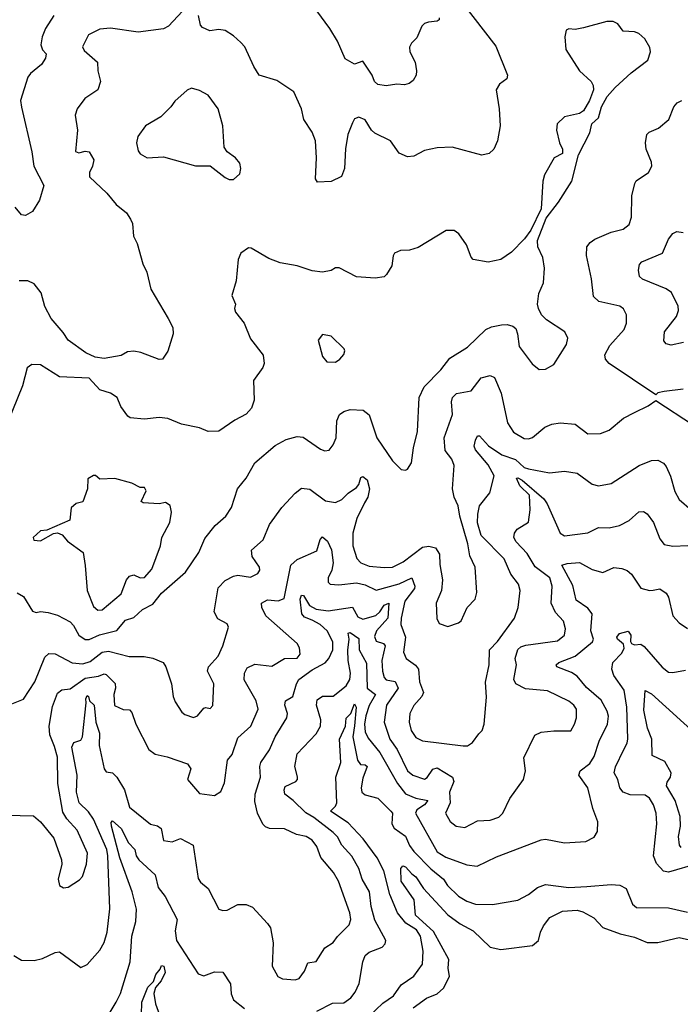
# Model space of a CAD drawing. Extents: x 1552033 to 1694788, y 811965 to 917215.
# Tile 566 of 632: x 1667987 to 1671101, y 881305 to 885946. Entities that reach past the tile are written whole.
import ezdxf

# ---------------------------------------------------------------- set-up
doc = ezdxf.new("R2010")
doc.units = 0

msp = doc.modelspace()

# ---------------------------------------------------------------- linework, layer by layer
at = {"layer": '0CON20XD'}
for points in [[(1670075, 886024.3), (1670231.7, 885821.7), (1670287.1, 885685), (1670283.1, 885666.9), (1670248.3, 885641.7), (1670233.1, 885615), (1670246.9, 885525), (1670251.2, 885445), (1670240, 885375), (1670222.5, 885335), (1670200, 885315), (1670165, 885307.5), (1670025, 885344.2), (1669955, 885341.9), (1669895, 885328.6), (1669845, 885302.5), (1669815, 885300), (1669775.9, 885315.9), (1669734.6, 885374.6), (1669660.8, 885410.9), (1669645.5, 885425), (1669615, 885473.3), (1669585, 885486.5), (1669565, 885478), (1669555, 885460), (1669534.5, 885405), (1669522.2, 885337.8), (1669518, 885245), (1669503.9, 885206.1), (1669455, 885183.3), (1669390.7, 885180.7), (1669381.2, 885195), (1669386.7, 885295), (1669382.1, 885375), (1669365.3, 885415.3), (1669327.1, 885475), (1669315.8, 885525), (1669278.8, 885605), (1669199.1, 885659.1), (1669116.2, 885685), (1669090, 885725), (1669047.8, 885817.8), (1669028.8, 885838.8), (1668995, 885869.4), (1668955, 885894.5), (1668925, 885900), (1668882.7, 885892.7), (1668849.3, 885909.3), (1668840, 885920), (1668829.2, 885965)], [(1668755, 885986.7), (1668688.8, 885915), (1668665, 885902.5), (1668545, 885886.7), (1668415, 885906.5), (1668365, 885901.4), (1668312, 885875), (1668282.5, 885817.5), (1668290.3, 885800.3), (1668354, 885745), (1668355.7, 885705), (1668368.5, 885655), (1668355.7, 885615), (1668294.2, 885575), (1668257.5, 885525), (1668249.2, 885495), (1668260, 885425), (1668250, 885325), (1668265, 885318.6), (1668295.7, 885325.7), (1668315, 885323.3), (1668336.2, 885285), (1668330.9, 885255), (1668316.7, 885225), (1668315.7, 885205), (1668398, 885128), (1668441.2, 885075), (1668490.8, 885035), (1668510, 885005), (1668518, 884985), (1668524.2, 884925), (1668541.1, 884891.1), (1668568.1, 884795), (1668586.9, 884755), (1668605.7, 884675), (1668687.1, 884537.1)], [(1669964.2, 885955), (1669964, 885945), (1669955, 885938.6), (1669913.4, 885933.4), (1669895, 885927.3), (1669882.2, 885915), (1669859.6, 885860.4), (1669834.4, 885835), (1669825, 885816.7), (1669826.2, 885795), (1669851.5, 885745), (1669856.9, 885705), (1669855.6, 885685), (1669841.3, 885658.7), (1669823.3, 885645), (1669800.6, 885639.4), (1669765, 885641.5), (1669715, 885634.2), (1669675, 885640.8), (1669660, 885655), (1669649.2, 885685), (1669605, 885750), (1669565, 885736.7), (1669520.6, 885760.6), (1669484.7, 885845), (1669448.8, 885905), (1669387.3, 885987.3)], [(1667975, 883244.3), (1668005, 883226.7), (1668047.7, 883157.7), (1668065, 883151.2), (1668085, 883155.8), (1668121.3, 883151.3), (1668165, 883138.1), (1668225, 883107.1), (1668240.5, 883090.5), (1668265, 883044.6), (1668295, 883023.4), (1668315, 883024.1), (1668363.5, 883046.5), (1668445, 883067.3), (1668485, 883115.4), (1668525, 883128.2), (1668566.2, 883165), (1668615, 883191.1), (1668655, 883242.1), (1668768.2, 883341.8), (1668832.1, 883435), (1668859.3, 883500.7), (1668908, 883562), (1668958, 883605), (1668985, 883646.7), (1669013.1, 883735), (1669054.4, 883785), (1669095, 883857.5), (1669192, 883938), (1669243.7, 883966.3), (1669295, 883981.1), (1669322.5, 883977.5), (1669405, 883921.1), (1669425, 883913.1), (1669445, 883917.1), (1669465, 883942.5), (1669479.2, 883975), (1669481.8, 884055), (1669495, 884084.3), (1669515, 884098.2), (1669545, 884107.7), (1669605.3, 884105.3), (1669633.6, 884083.6), (1669671.2, 883975), (1669745, 883866), (1669785, 883826.2), (1669805, 883822.5), (1669815, 883826.7), (1669833.1, 883856.9), (1669842.6, 883927.4), (1669862.1, 884005), (1669869.6, 884165), (1669893.6, 884215), (1669971.5, 884295), (1670015, 884350.6), (1670097.3, 884402.7), (1670184.1, 884485.9), (1670211.7, 884498.3), (1670257.4, 884507.4), (1670285, 884508.9), (1670311.9, 884501.9), (1670325, 884490), (1670333.5, 884465), (1670341.4, 884405), (1670403, 884323), (1670435, 884297.5), (1670465, 884298), (1670505, 884320), (1670564.6, 884415.4), (1670570, 884445), (1670556.2, 884475), (1670470.9, 884530.9), (1670446.2, 884555), (1670432, 884585), (1670428, 884605), (1670434, 884655), (1670455.7, 884705), (1670461.4, 884775), (1670453.1, 884825), (1670430, 884875), (1670428.1, 884905), (1670469.2, 885010.8), (1670527.5, 885085), (1670590, 885185), (1670621.3, 885308.7), (1670675, 885412.5), (1670683.8, 885455), (1670715, 885482.5), (1670730, 885535), (1670756.5, 885583.5), (1670793.6, 885626.4), (1670869.2, 885695), (1670948, 885755), (1670960.8, 885795), (1670957.5, 885815), (1670934, 885855), (1670905, 885881.2), (1670885, 885888.8), (1670832.3, 885892.3), (1670805.9, 885925.9), (1670785, 885937.5), (1670755, 885936.7), (1670645, 885906.7), (1670605, 885900), (1670575, 885902.5), (1670563, 885897), (1670556.7, 885865), (1670561.2, 885805), (1670626.2, 885705), (1670680, 885655), (1670690.8, 885635), (1670692.2, 885615), (1670673.5, 885565), (1670645, 885515.8), (1670625, 885504.2), (1670555, 885488.1), (1670520.8, 885455), (1670517.1, 885425), (1670532, 885365), (1670546, 885335), (1670546.2, 885315), (1670506.1, 885293.9), (1670461.2, 885215), (1670452.5, 885185), (1670445.8, 885055), (1670396.1, 884953.9), (1670367.1, 884912.9), (1670305, 884850), (1670255, 884815.6), (1670195, 884803.1), (1670125, 884816.2), (1670115.8, 884825.8), (1670092.5, 884885), (1670056.6, 884936.6), (1670035, 884952), (1669997.7, 884952.3), (1669865, 884872), (1669825, 884858.8), (1669781.7, 884858.3), (1669754, 884846), (1669747, 884833), (1669741.2, 884785), (1669716.7, 884745), (1669705, 884734), (1669662.3, 884727.7), (1669575, 884734.2), (1669493.6, 884776.4), (1669475, 884776.2), (1669455, 884763.8), (1669415, 884756), (1669365, 884762.5), (1669295, 884785.8), (1669215, 884800), (1669160.6, 884820.6), (1669078.3, 884868.3), (1669065, 884870), (1669030, 884845), (1669016.2, 884815), (1669007.5, 884715), (1668986.7, 884645), (1669003.8, 884605), (1669000, 884585), (1669005, 884567.5), (1669045.6, 884515), (1669075, 884441.2), (1669134.2, 884364.2), (1669140, 884325), (1669133.2, 884306.8), (1669089.2, 884245), (1669092.4, 884152.4), (1669079.5, 884115), (1669053.8, 884086.2), (1669001.2, 884058.8), (1668925, 884005.6), (1668875.4, 884005.4), (1668835, 884021.9), (1668749.8, 884039.8), (1668685, 884066.7), (1668645, 884070.5), (1668575, 884062.9), (1668508.5, 884068.5), (1668496.5, 884076.5), (1668463, 884123), (1668445.8, 884165), (1668415, 884185.6), (1668365, 884200.8), (1668315, 884255.3), (1668175, 884261.9), (1668085, 884318.8), (1668045, 884320), (1668022.5, 884305), (1668000.3, 884219.7), (1667929.4, 884045)], [(1668148.7, 885965), (1668108.5, 885905), (1668092.7, 885865), (1668087.2, 885827.2), (1668094.5, 885804.5), (1668112, 885785), (1668109.2, 885765), (1668089.2, 885735), (1668037.4, 885692.6), (1668025.7, 885675), (1667990.4, 885565), (1667995, 885534)], [(1668995, 885192.5), (1669025, 885220), (1669030, 885245), (1669025, 885270), (1669003.9, 885293.9), (1668965, 885322.5), (1668951.2, 885345), (1668944.4, 885445), (1668922.2, 885525), (1668875, 885590.8), (1668835, 885612), (1668797.5, 885622.5), (1668776.4, 885613.6), (1668718.3, 885561.7), (1668700, 885535), (1668651.7, 885488.3), (1668580, 885445), (1668543.3, 885395), (1668537.5, 885365), (1668545, 885327.5), (1668555, 885313.8), (1668587.5, 885295), (1668665, 885299.2), (1668815, 885256.7), (1668885, 885256.2), (1668955, 885202.5), (1668975, 885192.5), (1668995, 885192.5)], [(1671115, 884204.3), (1671025, 884193.8), (1670995, 884186.2), (1670985, 884177.5), (1670765.8, 884325), (1670748.6, 884345), (1670745, 884366.7), (1670769.5, 884410.5), (1670835.7, 884485), (1670846.9, 884515), (1670847.1, 884555), (1670832.4, 884582.4), (1670816.2, 884595), (1670717.2, 884617.2), (1670691.7, 884641.7), (1670682.9, 884725), (1670658.9, 884835), (1670660.6, 884875), (1670675.7, 884895), (1670698.8, 884911.2), (1670775, 884943.8), (1670830.9, 884959.1), (1670859.1, 884980.9), (1670870.5, 885015), (1670871.9, 885115), (1670886.8, 885173.2), (1670893.6, 885186.4), (1670951.2, 885225), (1670966, 885255), (1670965.8, 885275), (1670940, 885335), (1670937.1, 885365), (1670942.9, 885405), (1670954.1, 885415.9), (1670997.5, 885435), (1671046.7, 885475), (1671070.6, 885535), (1671086.6, 885553.4), (1671107.5, 885565)], [(1667995, 885534), (1668045, 885322.5), (1668054.4, 885255), (1668101.4, 885165), (1668080.3, 885095), (1668047.9, 885042.1), (1668015, 885022.9), (1667995.4, 885025.4), (1667965, 885061.5)], [(1671116.2, 884423.8), (1671057.8, 884412.2), (1671035, 884418), (1671022.7, 884432.7), (1671026.8, 884475), (1671083, 884547), (1671092.5, 884575), (1671090.6, 884595), (1671059.6, 884659.6), (1671035, 884676.9), (1670922.1, 884722.1), (1670909.1, 884735), (1670904.6, 884765.4), (1670908.9, 884791.1), (1670919.2, 884805), (1671016.4, 884845), (1671045, 884910.8), (1671065, 884938), (1671085, 884947.5), (1671115, 884942.5)], [(1668687.1, 884537.1), (1668709.1, 884495), (1668711.1, 884465), (1668685.9, 884384.1), (1668660, 884345), (1668645, 884343.3), (1668557.4, 884377.4), (1668525, 884383.5), (1668495, 884380), (1668465, 884362.5), (1668385, 884348.7), (1668342, 884355), (1668299.5, 884375), (1668215, 884435.5), (1668191.9, 884471.9), (1668135, 884537.1), (1668105, 884594.4), (1668088.6, 884658.6), (1668055, 884700.4), (1668025, 884714.5), (1667985, 884714.7)], [(1669475, 884332), (1669496.2, 884345), (1669515, 884367.5), (1669520, 884385), (1669516.2, 884395), (1669455, 884453.3), (1669415, 884462.5), (1669393.8, 884435), (1669415, 884357.5), (1669435, 884333.3), (1669475, 884332)], [(1667885, 882695.8), (1668005, 882743.3), (1668058.5, 882825), (1668105, 882940.6), (1668125, 882958.5), (1668155, 882956.2), (1668235, 882914.2), (1668285, 882909.5), (1668319, 882921), (1668375, 882964.7), (1668405, 882969.8), (1668503.8, 882943.8), (1668573.3, 882943.3), (1668615, 882935.8), (1668663.8, 882915), (1668675.8, 882895.8), (1668701.9, 882815), (1668710.5, 882755), (1668720, 882730), (1668750.9, 882680.9), (1668765, 882670), (1668806.1, 882656.1), (1668825, 882664.2), (1668855, 882700), (1668865, 882703.8), (1668885, 882698.8), (1668897, 882713), (1668902.5, 882815), (1668872.9, 882875), (1668877.5, 882895), (1668921.8, 882945), (1668945.3, 882994.7), (1668971.7, 883081.7), (1668965, 883098), (1668921.2, 883121.2), (1668903.8, 883155), (1668922.8, 883267.2), (1668955, 883302.1), (1668995, 883323.5), (1669015, 883327.3), (1669075, 883317.9), (1669110, 883335), (1669118.7, 883351.3), (1669116.9, 883365), (1669082.9, 883415), (1669078.9, 883445), (1669135.3, 883494.7), (1669165, 883565.7), (1669223.4, 883646.6), (1669285, 883714.3), (1669315, 883736.9), (1669355, 883732.2), (1669428.3, 883678.3), (1669475, 883669.5), (1669505, 883683.9), (1669535, 883714.5), (1669575, 883740), (1669586.1, 883755), (1669595, 883787.5), (1669605, 883792.5), (1669625, 883776.7), (1669635.9, 883735), (1669628.4, 883695), (1669612, 883668), (1669576.7, 883595), (1669557.5, 883525), (1669556.7, 883465), (1669575.6, 883405.6), (1669595.6, 883385), (1669635, 883370.3), (1669705, 883362.9), (1669744.7, 883365.3), (1669795, 883389.6), (1669885, 883458.7), (1669915, 883464), (1669946.6, 883456.6), (1669966, 883426), (1669967.4, 883377.4), (1669980, 883305), (1669975.7, 883255), (1669950.6, 883195), (1669952.7, 883122.7), (1669965, 883100), (1670005, 883086.2), (1670055, 883102), (1670067.9, 883112.1), (1670096, 883175), (1670134.3, 883215), (1670141.9, 883245), (1670134.4, 883365), (1670109.2, 883419.2), (1670099.6, 883475), (1670061.2, 883605), (1670054.2, 883654.2), (1670035.4, 883695), (1670027.9, 883735), (1670034.7, 883845), (1670024.1, 883875), (1669992.5, 883915), (1669987.2, 883975), (1670027.9, 884085), (1670022.5, 884145), (1670027.3, 884165), (1670046.6, 884183.4), (1670115, 884196.5), (1670162.4, 884257.6), (1670205, 884268.1), (1670225, 884259.2), (1670256.2, 884185), (1670285.6, 884045), (1670315, 884000.8), (1670365, 883972.2), (1670385, 883970), (1670405, 883975.8), (1670462, 884025), (1670495, 884039.5), (1670535, 884046.2), (1670605, 884038.8), (1670665, 883993.1), (1670725.3, 883994.7), (1670765, 884011.2), (1670833.1, 884066.9), (1670885.5, 884094.5), (1670950, 884125), (1670985, 884150), (1671163.8, 884033.8)], [(1667925.8, 882195.8), (1668052.4, 882192.4), (1668085.3, 882165.3), (1668148, 882088), (1668184.4, 881985.6), (1668185.6, 881965), (1668168, 881895), (1668174.1, 881864.1), (1668193.9, 881853.9), (1668215, 881856.2), (1668269.1, 881890.9), (1668283.2, 881906.8), (1668301.8, 881965), (1668307, 882017), (1668258.2, 882125), (1668208.9, 882178.9), (1668190.6, 882210.6), (1668166.9, 882345), (1668165, 882470), (1668150.9, 882519.1), (1668129.3, 882575), (1668126.6, 882615), (1668140.9, 882709.1), (1668165, 882771.4), (1668185, 882786.7), (1668225, 882792.1), (1668295, 882842.5), (1668358.4, 882851.6), (1668385, 882862), (1668395, 882859.6), (1668436.9, 882816.9), (1668439.3, 882795), (1668431.1, 882765), (1668433.6, 882713.6), (1668475, 882694), (1668505, 882692), (1668515, 882680), (1668534.7, 882624.7), (1668596, 882505), (1668625, 882483.3), (1668681.7, 882471.7), (1668777.8, 882437.8), (1668794.2, 882415), (1668777.8, 882365), (1668835, 882298), (1668905, 882288.6), (1668935, 882308), (1668952.2, 882347.8), (1668966.7, 882455), (1668988.2, 882481.8), (1669015, 882560.8), (1669077.3, 882615), (1669111.4, 882695), (1669102.1, 882735), (1669045, 882833.8), (1669046.2, 882865), (1669058.9, 882891.1), (1669095, 882907.5), (1669175, 882899.2), (1669235, 882934.2), (1669295, 882935.6), (1669309.1, 882955), (1669305.5, 882985), (1669294.4, 883005), (1669147.9, 883135), (1669128.2, 883175), (1669127.1, 883195), (1669155, 883211.8), (1669205, 883206.7), (1669232.9, 883217.1), (1669265.4, 883375), (1669295, 883401.2), (1669387.5, 883442.5), (1669403.8, 883496.2), (1669415, 883508.5), (1669437.9, 883487.9), (1669457, 883447), (1669464.7, 883385), (1669458.7, 883351.3), (1669441.5, 883315), (1669441.4, 883295), (1669450, 883285), (1669491.1, 883281.1), (1669575, 883291.4), (1669615, 883281.9), (1669667.5, 883257.5), (1669775, 883285.9), (1669835.6, 883315), (1669850.3, 883275), (1669847.9, 883265), (1669802.4, 883205), (1669784.7, 883124.7), (1669784.2, 883094.2), (1669805.8, 883035), (1669796.8, 882965), (1669809.5, 882935), (1669853.1, 882903.1), (1669867.2, 882885), (1669872.2, 882825), (1669891.1, 882775), (1669882.7, 882755), (1669845, 882712.5), (1669826.2, 882675), (1669822.7, 882635), (1669832.5, 882595), (1669855, 882562.7), (1669885, 882546.4), (1670077.7, 882522.3), (1670097.3, 882522.7), (1670121.7, 882538.3), (1670150.6, 882579.4), (1670166.7, 882595), (1670175.7, 882624.3), (1670186.9, 882753.1), (1670182.3, 882822.3), (1670200.6, 882905), (1670201.8, 882975), (1670239.4, 883015), (1670319.4, 883125), (1670336.7, 883175), (1670345.5, 883255), (1670338.5, 883285), (1670302.6, 883332.6), (1670270.7, 883405), (1670162.7, 883515), (1670145.3, 883574.7), (1670145.9, 883615), (1670155, 883654), (1670202.9, 883715), (1670223.8, 883795), (1670195, 883847.3), (1670135, 883917.5), (1670129.2, 883935), (1670135, 883963.8), (1670145, 883984.2), (1670155, 883984.4), (1670196.9, 883936.9), (1670260, 883895), (1670323.4, 883873.4), (1670365, 883835.2), (1670385, 883828.8), (1670485, 883810), (1670555, 883818), (1670615, 883808), (1670685, 883756), (1670715, 883748.6), (1670775, 883760), (1670906.4, 883843.6), (1670965, 883867.5), (1670995, 883869.2), (1671021.2, 883855), (1671035, 883840), (1671054.5, 883794.5), (1671075, 883721.2), (1671095, 883684.4), (1671153.1, 883633.1)], [(1668355, 883162.2), (1668375, 883163.3), (1668465, 883240), (1668490.4, 883305), (1668505, 883322.9), (1668525, 883329.2), (1668554.1, 883314.1), (1668575, 883316.5), (1668610, 883355), (1668650, 883465), (1668657.5, 883505), (1668695.5, 883575), (1668702.8, 883625), (1668695.8, 883655.7), (1668675, 883670.5), (1668645, 883664.4), (1668568.3, 883668.3), (1668560, 883675), (1668582.5, 883725), (1668575, 883740), (1668555, 883740), (1668515, 883761.4), (1668435, 883782.5), (1668365, 883780), (1668345, 883797.5), (1668335, 883797.5), (1668308.3, 883781.7), (1668306.7, 883735), (1668285, 883672.5), (1668253.3, 883665), (1668230, 883645), (1668223.8, 883586.2), (1668115, 883540), (1668085, 883536.7), (1668050, 883505), (1668053, 883493), (1668085, 883490), (1668146.4, 883523.6), (1668165, 883526.7), (1668187.9, 883517.9), (1668213, 883487), (1668285.7, 883435), (1668296.3, 883373.7), (1668304.5, 883255), (1668335, 883179.2), (1668355, 883162.2)], [(1668665, 882076.2), (1668705, 882070.9), (1668745, 882085.8), (1668805.4, 882055.4), (1668827.6, 881897.6), (1668839.6, 881879.6), (1668875, 881851.2), (1668925, 881753.8), (1668945, 881746), (1668965, 881748.6), (1669015, 881774.3), (1669055, 881775.8), (1669085, 881762), (1669155, 881686), (1669168.9, 881665), (1669181.9, 881595), (1669177.3, 881485), (1669204.2, 881435), (1669225.4, 881425.4), (1669285, 881419.5), (1669305, 881426.9), (1669328.9, 881461.1), (1669345, 881500), (1669385, 881505.7), (1669425, 881570.8), (1669464.6, 881595.4), (1669485.4, 881624.6), (1669540.3, 881679.7), (1669547.5, 881705), (1669543.1, 881735), (1669490.5, 881885), (1669465.5, 881925.5), (1669406.6, 881996.6), (1669388.2, 882048.2), (1669365, 882078.9), (1669338, 882095), (1669292, 882105), (1669235, 882131.2), (1669165, 882132.7), (1669145, 882140.8), (1669133, 882153), (1669108.1, 882205), (1669095, 882260), (1669096.5, 882295), (1669122.1, 882375), (1669119.4, 882425), (1669124.1, 882445), (1669165, 882504.4), (1669191.9, 882565), (1669246.9, 882655), (1669248.9, 882675), (1669236.9, 882715), (1669239.4, 882735), (1669275.2, 882754.8), (1669291.1, 882815), (1669302.5, 882835), (1669365, 882881), (1669426.3, 882913.7), (1669444.8, 882935.2), (1669463.3, 882975), (1669463.1, 883013.1), (1669436.6, 883065), (1669402.7, 883095), (1669366.1, 883115), (1669330.1, 883130.1), (1669316.8, 883145), (1669309.4, 883215), (1669315, 883233.1), (1669325, 883230.9), (1669353.6, 883185), (1669385, 883166.6), (1669441.4, 883158.6), (1669555, 883176.2), (1669581.3, 883131.3), (1669605, 883119.3), (1669665, 883137), (1669685, 883154.2), (1669705, 883185.6), (1669727.5, 883195), (1669722.3, 883125), (1669668.1, 883065), (1669658.7, 883038.7), (1669666.7, 883016.8), (1669701.9, 883005), (1669709.5, 882995), (1669694.8, 882924.8), (1669697.5, 882875), (1669705.8, 882845.7), (1669715, 882834.7), (1669756.8, 882826.8), (1669771.2, 882795), (1669716.2, 882715), (1669705.8, 882635), (1669732.4, 882555), (1669766.4, 882505), (1669815, 882405.5), (1669839.5, 882385), (1669895, 882365.5), (1669907.1, 882372.9), (1669935, 882413.5), (1669955, 882418.6), (1670027.5, 882375), (1670032.9, 882355), (1670013.1, 882305), (1670015.9, 882255), (1669993.5, 882205), (1670016.9, 882166.9), (1670045, 882144.4), (1670085, 882137.3), (1670145, 882168.9), (1670205, 882172.1), (1670245, 882186.5), (1670264.1, 882205.9), (1670296.7, 882275), (1670361.9, 882365), (1670371.9, 882405), (1670363.2, 882466.8), (1670415, 882572.5), (1670445, 882587.1), (1670505, 882594.4), (1670585, 882594.4), (1670602.9, 882625), (1670611.3, 882655), (1670611.2, 882695), (1670599.1, 882715), (1670575, 882733.9), (1670475, 882782.2), (1670372, 882792), (1670325.8, 882815), (1670316.7, 882835), (1670328.5, 882905), (1670322, 882935), (1670335, 882976.9), (1670350, 882990), (1670372.2, 882997.7), (1670522.7, 883017.3), (1670554.5, 883045), (1670560, 883075), (1670550.5, 883110.5), (1670512.2, 883152.2), (1670491.8, 883195), (1670497.6, 883275), (1670485.3, 883315), (1670417.3, 883367.3), (1670379.1, 883429.1), (1670327.1, 883485), (1670316.9, 883505), (1670318.6, 883525), (1670332, 883545), (1670385, 883578), (1670393.4, 883635), (1670389.6, 883705), (1670345, 883748.4), (1670328.8, 883785), (1670335, 883786.9), (1670355, 883774.7), (1670458, 883688), (1670473.9, 883663.9), (1670516.8, 883565), (1670535, 883525.8), (1670555, 883513.1), (1670665, 883527.5), (1670715, 883551.5), (1670765, 883550.5), (1670815, 883562.3), (1670860, 883585), (1670905, 883625.6), (1670928, 883628), (1670945, 883615.8), (1670974.4, 883575), (1671005, 883498.8), (1671025, 883472.5), (1671065, 883464.5), (1671136.9, 883466.9)], [(1669388.2, 881271.8), (1669460.7, 881309.3), (1669515, 881311.1), (1669547.3, 881335), (1669568.2, 881361.8), (1669586.9, 881403.1), (1669604.5, 881505), (1669615.4, 881534.6), (1669635, 881549.6), (1669696.3, 881573.7), (1669710.3, 881589.7), (1669713.3, 881605), (1669660.4, 881700.4), (1669643.8, 881765), (1669635.2, 881835.2), (1669600.7, 881895), (1669585.5, 881945), (1669552.4, 882002.4), (1669505, 882054.6), (1669485, 882094.6), (1669465.3, 882115), (1669374.1, 882185), (1669335, 882207.9), (1669275.9, 882265.9), (1669237.1, 882295), (1669233.3, 882315), (1669238.7, 882331.3), (1669288, 882355), (1669296.9, 882365), (1669297.2, 882377.2), (1669284.5, 882425.5), (1669294.4, 882485), (1669385, 882580), (1669405.6, 882615), (1669406.4, 882645), (1669386.7, 882715), (1669389.7, 882740.3), (1669415, 882757.1), (1669465, 882756.9), (1669526.4, 882805), (1669542.8, 882835), (1669547.1, 882865), (1669535.5, 882925), (1669534.5, 882974.5), (1669539.8, 883025), (1669535.6, 883054.4), (1669545, 883057.3), (1669585, 883029.4), (1669587, 882975), (1669622.4, 882912.4), (1669624.6, 882795), (1669664.2, 882765), (1669635, 882713.2), (1669618.1, 882665), (1669611.9, 882625), (1669615, 882589.2), (1669629.7, 882559.7), (1669685, 882491.5), (1669767.1, 882345), (1669806.3, 882296.3), (1669855, 882275.8), (1669910.5, 882265), (1669895.8, 882245), (1669858.9, 882221.1), (1669852.3, 882205), (1669955, 882023.3), (1669995, 881997.9), (1670095, 881961.5), (1670143.6, 881956.4), (1670235, 881999.4), (1670445, 882080.6), (1670465, 882082.9), (1670555, 882065.5), (1670655, 882071.9), (1670695, 882092), (1670710.3, 882119.7), (1670711.9, 882165), (1670687.9, 882227.9), (1670665.4, 882325), (1670622.5, 882385), (1670629.5, 882405), (1670675, 882440), (1670695, 882471.9), (1670717.8, 882545), (1670757.8, 882625), (1670762.2, 882662.2), (1670756.8, 882686.8), (1670728.3, 882738.3), (1670658.2, 882798.2), (1670615, 882852.1), (1670588.5, 882868.5), (1670518.8, 882895), (1670516, 882905), (1670528, 882915), (1670605, 882945.4), (1670686.5, 883013.5), (1670691.2, 883025), (1670679, 883065), (1670685.8, 883145), (1670665, 883171.3), (1670610.2, 883210.2), (1670595, 883279.5), (1670542.9, 883375), (1670567, 883383), (1670625, 883387.5), (1670685, 883353.6), (1670735, 883339.4), (1670786.9, 883363.1), (1670825, 883359.6), (1670850, 883350), (1670871.5, 883331.5), (1670915.6, 883265.6), (1670955, 883254.4), (1670973.7, 883256.3), (1671005, 883262.9), (1671035, 883242.5), (1671045, 883223.3), (1671066.4, 883135), (1671095, 883102.2), (1671135, 883076.5)], [(1671185, 881968), (1671045, 881927.1), (1671022.3, 881932.3), (1670988, 881968), (1670974.1, 882005), (1670990, 882155), (1670987.6, 882205), (1670975.3, 882245), (1670955, 882276.5), (1670935, 882290), (1670865, 882292.5), (1670832, 882305), (1670815.7, 882325), (1670806.5, 882365), (1670788.9, 882395), (1670795, 882423.8), (1670834.8, 882505.2), (1670850, 882535), (1670853.5, 882556.5), (1670849.6, 882705), (1670835.6, 882785.6), (1670787.5, 882855), (1670777.8, 882885), (1670783.1, 882915), (1670825, 882959.8), (1670836.8, 882983.2), (1670832.8, 883002.8), (1670805.6, 883025), (1670801.4, 883035), (1670815, 883052.9), (1670855, 883064.2), (1670868.2, 883045), (1670865.4, 883015), (1670870.4, 883005), (1670885, 882998.9), (1670915, 883001.4), (1670930.6, 882990.6), (1671015, 882893.6), (1671045, 882870.9), (1671065, 882868.2), (1671125, 882880)], [(1671105, 882044.4), (1671096.9, 882055), (1671092.5, 882095), (1671101.6, 882145), (1671099.9, 882189.9), (1671076.9, 882265), (1671035.4, 882335), (1671038.4, 882351.6), (1671055.4, 882375), (1671058.2, 882395), (1671028.4, 882448.4), (1670967.6, 882477.6), (1670966.8, 882555), (1670945.7, 882605.7), (1670928.6, 882691.4), (1670935, 882783.3), (1670965, 882768.4), (1671185, 882568.9)], [(1667958.8, 881535), (1667995, 881512.9), (1668055, 881511.1), (1668095, 881520.6), (1668155, 881549.4), (1668175, 881552.5), (1668275, 881478.8), (1668305, 881492.5), (1668365, 881560), (1668385, 881596), (1668399.4, 881645), (1668412.2, 881755), (1668403.2, 882005), (1668397, 882035), (1668335, 882177.5), (1668311.7, 882211.7), (1668267.9, 882255), (1668254.1, 882305), (1668257.7, 882385), (1668233, 882517), (1668241.5, 882538.5), (1668275, 882548.9), (1668282.5, 882565), (1668300.9, 882725), (1668298.6, 882745), (1668305, 882760), (1668312, 882755), (1668315.6, 882735), (1668337.8, 882715), (1668346.6, 882635), (1668363.4, 882583.4), (1668361, 882525), (1668385, 882414), (1668395, 882400.8), (1668425, 882395.7), (1668445, 882375.8), (1668480.6, 882315), (1668505, 882234.2), (1668604.1, 882154.1), (1668636.1, 882146.1), (1668654, 882134), (1668665, 882076.2)], [(1669633.2, 881246.8), (1669699.4, 881310.6), (1669749.5, 881345), (1669785, 881397.1), (1669845, 881437.8), (1669885.8, 881494.2), (1669888.8, 881555), (1669876.5, 881626.5), (1669857.8, 881655), (1669807.7, 881687.7), (1669767.8, 881735), (1669732.3, 881822.3), (1669703.8, 881933.8), (1669672.6, 881995), (1669605.9, 882085), (1669535, 882160.2), (1669451.9, 882215), (1669475, 882237.9), (1669482.6, 882255), (1669477.1, 882375), (1669501.2, 882445), (1669493.8, 882555), (1669522.5, 882615), (1669525.9, 882654.1), (1669547.5, 882675), (1669565, 882720.8), (1669573.1, 882705), (1669565, 882617.9), (1669557.6, 882565), (1669578.7, 882455), (1669594.2, 882434.2), (1669615, 882432.7), (1669624.6, 882425), (1669605, 882370), (1669597.2, 882325), (1669600.4, 882305), (1669615, 882291.8), (1669675, 882276.4), (1669736.7, 882215), (1669743.8, 882205), (1669741.7, 882155), (1669752, 882135), (1669805, 882096.8), (1669825, 882052.5), (1669845.3, 882025), (1669925, 881943.1), (1669984.7, 881895), (1670003.8, 881863.8), (1670055, 881813.8), (1670095, 881790.8), (1670135, 881776.7), (1670215.4, 881774.6), (1670335, 881795.7), (1670385, 881821.9), (1670427.1, 881855), (1670465, 881868.7), (1670575, 881855.4), (1670659.7, 881859.7), (1670775, 881870), (1670815.4, 881865.4), (1670845, 881850), (1670876.3, 881776.3), (1670895, 881761.3), (1671045, 881759.6), (1671135, 881739.5)], [(1668345, 881153.3), (1668441.5, 881315), (1668462.1, 881355), (1668508, 881505), (1668516.1, 881625), (1668534.7, 881695.3), (1668537.1, 881752.9), (1668516.7, 881835), (1668459.5, 881995), (1668420, 882145), (1668418.5, 882161.5), (1668425, 882170), (1668465, 882132.9), (1668499.2, 882065), (1668530, 882035), (1668536.7, 882005), (1668548.6, 881985), (1668625.3, 881915.3), (1668640.4, 881855), (1668672.8, 881812.8), (1668728.8, 881705), (1668719.4, 881650.6), (1668726.7, 881605), (1668828.3, 881448.3), (1668855, 881438.5), (1668905, 881457.5), (1668945, 881456), (1668981.1, 881401.1), (1668984.6, 881354.6), (1668994.3, 881325), (1669047.1, 881285)], [(1669842.4, 881287.6), (1669905, 881333.4), (1669955.6, 881354.4), (1669985, 881381.1), (1670012.5, 881435), (1670006.9, 881475), (1670009.5, 881515), (1669937.6, 881647.6), (1669852.7, 881725), (1669846.3, 881796.3), (1669785, 881884.4), (1669784.1, 881945), (1669792.7, 881957.3), (1669805, 881952.9), (1669835, 881918.8), (1669855, 881905.8), (1669889.7, 881849.7), (1670005.6, 881725.6), (1670063.1, 881683.1), (1670125, 881650.7), (1670205, 881573.9), (1670255, 881563.6), (1670405, 881582.3), (1670431.8, 881605), (1670441.8, 881645), (1670455.4, 881675), (1670486.2, 881713.8), (1670545, 881742.9), (1670615, 881748.7), (1670641.1, 881741.1), (1670692.6, 881712.6), (1670735, 881666.7), (1670816.9, 881636.9), (1670885, 881621.8), (1670945, 881596.5), (1670995, 881595.3), (1671095, 881619), (1671145, 881608.3)], [(1668560.4, 881255), (1668562.6, 881315), (1668590.3, 881385), (1668617.8, 881412.2), (1668628.5, 881445), (1668649.5, 881470.5), (1668655, 881486.7), (1668665.8, 881485), (1668672, 881455), (1668653.1, 881415), (1668626.5, 881383.5), (1668619.5, 881355), (1668626.6, 881306.6), (1668656.8, 881225)]]:
    msp.add_lwpolyline(points, dxfattribs=at)

doc.saveas('drawing.dxf')
